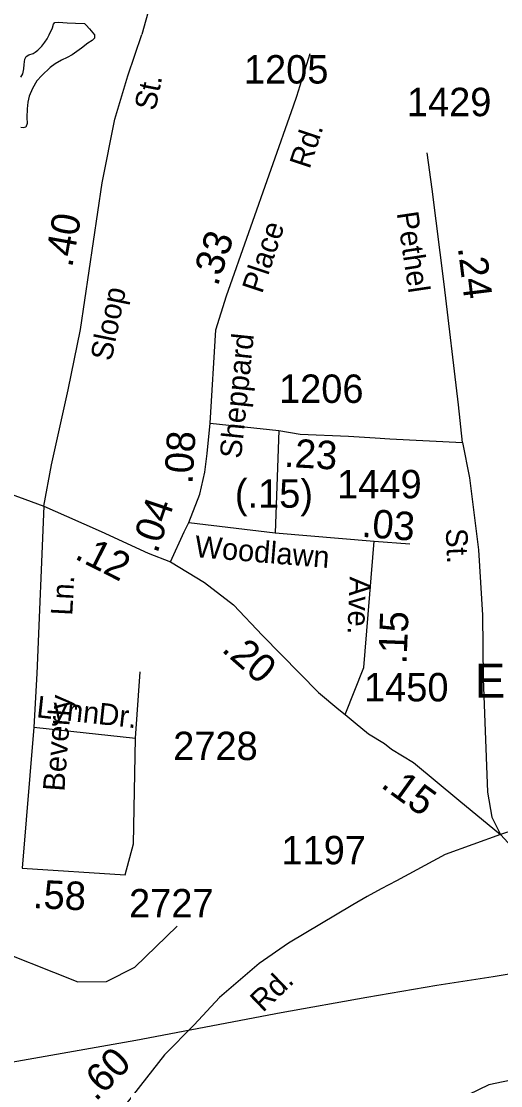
# Model space of a CAD drawing. Extents: x 1473865 to 1648260, y 639067 to 773536.
# Drawn here: x 1515215 to 1517323, y 658868 to 663549 of the extents above; entities that cross this region are included whole.
import ezdxf

# ---------------------------------------------------------------- set-up
doc = ezdxf.new("R2010")
doc.units = 0
for name, color, linetype in [('Exist Cultural Educational Facility High Label', 7, 'Continuous'), ('Exist Hydrographic Creek Single Shore', 7, 'Continuous'), ('Exist Hydrographic Misc Water Feature', 7, 'Continuous'), ('Exist Road Non-System Type 51', 7, 'Continuous'), ('Exist Road Non-System Type 51 Label', 7, 'Continuous'), ('Exist Road Primary NC Attributed', 7, 'Continuous'), ('Exist Road Primary NC Service Mileage Hundredths English Label', 7, 'Continuous'), ('Exist Road Secondary Mileage Hundredths English Label', 7, 'Continuous'), ('Exist Road Secondary Type 51 Attributed', 7, 'Continuous'), ('Exist Road Secondary Type 51 Label', 7, 'Continuous'), ('Exist Road Secondary Type 51 Number Label', 7, 'Continuous'), ('Exist Utilities Electrical Transmission Line', 7, 'Continuous')]:
    doc.layers.add(name, color=color, linetype=linetype)

msp = doc.modelspace()

# ---------------------------------------------------------------- linework, layer by layer
at = {"layer": 'Exist Hydrographic Creek Single Shore'}
for points in [[(1513059.8, 657683.1), (1513444.8, 658302.2), (1513995.9, 658826.2), (1514798.9, 659469.8), (1514915.9, 659503.5), (1515040.9, 659491.2), (1515463.9, 659325.1), (1515588.9, 659325.9), (1515714.9, 659389), (1515900.8, 659569)], [(1518414.9, 658510.6), (1518154, 658850.7), (1518045.9, 658908.6), (1517879.9, 658944.8), (1517487.9, 658916.6), (1517270.9, 658871.8), (1516720.6, 658604.8)]]:
    msp.add_lwpolyline(points, dxfattribs=at)
at = {"layer": 'Exist Hydrographic Misc Water Feature'}
for points in [[(1515213.1, 663303), (1515222, 663317.8), (1515225.7, 663340.3), (1515227.1, 663359.5), (1515230.8, 663383), (1515236.4, 663393.6), (1515248.4, 663400.8), (1515266.7, 663406.9), (1515276.5, 663413.1), (1515287.3, 663421.4), (1515305.9, 663440.3), (1515318.1, 663457.1), (1515328, 663472), (1515336.9, 663488.9), (1515352.5, 663519.6), (1515357.1, 663535.6), (1515362.7, 663543), (1515378.8, 663545.8), (1515417.3, 663542.9), (1515452.6, 663541.1), (1515492.3, 663539.1), (1515500.7, 663531.4), (1515514.3, 663516.1), (1515536.3, 663488.9), (1515537.2, 663481.4), (1515537, 663475), (1515526.1, 663464.5), (1515507.7, 663452.1), (1515479.4, 663431.2), (1515459.8, 663416.6), (1515438, 663402.1), (1515416.3, 663389.7), (1515391.5, 663378.5), (1515364.3, 663361.9), (1515341.5, 663345.3)], [(1515341.5, 663345.3), (1515305.5, 663310.7), (1515283.5, 663287.6), (1515263.5, 663252.7), (1515250, 663219.7), (1515243, 663193.1), (1515241.4, 663164.3), (1515239.4, 663125.7), (1515241.1, 663100), (1515234.3, 663084.1), (1515223.6, 663080), (1515212.9, 663082.4)]]:
    msp.add_lwpolyline(points, dxfattribs=at)
at = {"layer": 'Exist Road Non-System Type 51'}
for p, q in [((1515812.5, 663735.5), (1515745.3, 663491.6)), ((1516347.8, 661749.4), (1516331.5, 661299.3)), ((1515270.7, 660445), (1515717.5, 660396))]:
    msp.add_line(p, q, dxfattribs=at)
msp.add_lwpolyline([(1516412.1, 663177), (1516426.4, 663219.8), (1516485.4, 663406.9)], dxfattribs=at)
at = {"layer": 'Exist Road Primary NC Attributed'}
for points in [[(1514465.4, 661839), (1514730.4, 661658.6), (1514800.5, 661619.4), (1514914, 661572.1), (1515100.8, 661494.3), (1515313.8, 661416.3)], [(1515313.8, 661416.3), (1515413.7, 661372.1), (1515566.8, 661305.5), (1515773.3, 661210.2), (1515871.7, 661172.3)], [(1515871.7, 661172.3), (1516020.1, 661081.2), (1516148.6, 660983.2), (1516275.6, 660848.3), (1516521.9, 660596.6), (1516610.9, 660522), (1516639.6, 660499.9)], [(1516639.6, 660499.9), (1516683.6, 660464), (1516741.7, 660415.4), (1516811.6, 660372.8), (1516843.4, 660348), (1516939.5, 660289.8), (1517139.5, 660124.1), (1517322, 659973.4)], [(1517322, 659973.4), (1517372.8, 659917.9), (1517533.6, 659739), (1517698.1, 659538), (1517850.9, 659369.2), (1518029.3, 659166.1), (1518186.1, 658983.3), (1518321.2, 658818.8), (1518550.4, 658563.7), (1518711.1, 658376.8), (1518835, 658247.6), (1518996.1, 658082.7), (1519143.1, 657920), (1519304.2, 657755.1), (1519457.3, 657584.3), (1519612.5, 657431.5), (1519766.2, 657279.5), (1520094, 656941.3)]]:
    msp.add_lwpolyline(points, dxfattribs=at)
at = {"layer": 'Exist Road Secondary Type 51 Attributed'}
msp.add_line((1516766.4, 661263.2), (1516924.3, 661251), dxfattribs=at)
for points in [[(1515313.8, 661416.3), (1515347.3, 661598.3), (1515420.6, 661927.6), (1515474.6, 662192.9), (1515570.2, 662838.7), (1515626.5, 663118), (1515683.8, 663308.9), (1515745.3, 663491.6)], [(1516046.2, 661782), (1516070.7, 662192.5), (1516117.3, 662341.3), (1516412.1, 663177)], [(1517155.3, 661695.9), (1517137.4, 661862.7), (1517074.6, 662393), (1517021.8, 662810.6), (1516999.5, 662969.9)], [(1515951.9, 661344.7), (1515999.6, 661468.8), (1516021.8, 661566.8), (1516032.1, 661648.2), (1516046.2, 661782)], [(1516046.2, 661782), (1516347.8, 661749.4), (1516440.8, 661733.6), (1516653.3, 661724.9), (1516770.8, 661717), (1516836.4, 661712.7), (1517155.3, 661695.9)], [(1517155.3, 661695.9), (1517186.7, 661541.3), (1517226.3, 661224.2), (1517243.9, 660936.6), (1517246.5, 660658.6), (1517264.8, 660158.2), (1517285, 660048.6), (1517322, 659973.4)], [(1515313.8, 661416.3), (1515283.7, 660681.3), (1515270.7, 660445), (1515218.9, 659824.8)], [(1515871.7, 661172.3), (1515931.1, 661303.1), (1515951.9, 661344.7)], [(1515951.9, 661344.7), (1516331.5, 661299.3), (1516766.4, 661263.2)], [(1516639.6, 660499.9), (1516720.9, 660706.6), (1516766.4, 661263.2)], [(1515671.4, 659795.9), (1515708.9, 659931.5), (1515717.5, 660396), (1515737.7, 660687.4)], [(1518539.5, 660511.5), (1518260.6, 660354.8), (1518167.4, 660298.7), (1517436, 660010.1), (1517322, 659973.4)], [(1517322, 659973.4), (1517079.7, 659884.2), (1516864.8, 659768.9), (1516798, 659733.5), (1516736.4, 659700.7), (1516672.3, 659664), (1516390.6, 659494.9), (1516261.3, 659405), (1516087, 659255.7), (1515975.1, 659135.5), (1515845, 659003.6), (1515427.7, 658471.4), (1515309.4, 658328.4), (1515191.2, 658198.4), (1515089.5, 658102.3), (1514851.6, 657937.2)], [(1515218.9, 659824.8), (1515671.4, 659795.9)]]:
    msp.add_lwpolyline(points, dxfattribs=at)
at = {"layer": 'Exist Utilities Electrical Transmission Line'}
for p, q in [((1516732, 659247.9), (1516732, 659247.9)), ((1516732.1, 659256.5), (1516732.1, 659256.5))]:
    msp.add_line(p, q, dxfattribs=at)
msp.add_lwpolyline([(1523941.3, 660836.5), (1523344.8, 660915.2), (1522652.3, 660995.6), (1521997.7, 661073.4), (1521548.5, 661115.5), (1521313, 661141.7), (1521214.2, 661095.7), (1520911.4, 660937.1), (1520467.1, 660691.1), (1520148, 660516.9), (1519744, 660290.1), (1519354.5, 660085.2), (1519031.3, 659903.1), (1518714.2, 659728.8), (1518512.2, 659614.4), (1518366.6, 659529.1), (1518077.8, 659476.3), (1517660.6, 659407.7), (1517289.6, 659346.3), (1517042.9, 659308.9), (1516734.8, 659255.2), (1516358.4, 659188.2), (1515718.4, 659066.6), (1515170.8, 658969.8)], dxfattribs=at)

# ---------------------------------------------------------------- texts
at = {"layer": 'Exist Cultural Educational Facility High Label'}
msp.add_text('Elementary', height=150, rotation=0, dxfattribs=at).set_placement((1517209.5, 660573.9))
at = {"layer": 'Exist Road Non-System Type 51 Label'}
for s, p in [('Lynn', (1515278.9, 660488.6)), ('Dr.', (1515549.9, 660458.6))]:
    msp.add_text(s, height=95, rotation=353.6862, dxfattribs=at).set_placement(p)
at = {"layer": 'Exist Road Primary NC Service Mileage Hundredths English Label'}
for s, rotation, p in [('.12', 333.2157, (1515444.6, 661188)), ('.20', 318.7588, (1516091.3, 660781.7)), ('.15', 324.1638, (1516791.3, 660183.8))]:
    msp.add_text(s, height=125, rotation=rotation, dxfattribs=at).set_placement(p)
at = {"layer": 'Exist Road Secondary Mileage Hundredths English Label'}
for s, rotation, p in [('.40', 79.9412, (1515438.4, 662463.1)), ('.33', 71.653, (1516077.9, 662379.8)), ('.24', 277.1081, (1517134.4, 662553.4)), ('.08', 86.5007, (1515967.6, 661511.7)), ('.23', 356.7118, (1516368.8, 661590.2)), ('(.15)', 359.9116, (1516154, 661410)), ('.04', 71.211, (1515812.6, 661205.3)), ('.03', 355.5773, (1516709.1, 661282)), ('.15', 87.7103, (1516908.9, 660720.6)), ('.58', 357.3099, (1515264.3, 659649.6)), ('.60', 45.3767, (1515542.3, 658795.1))]:
    msp.add_text(s, height=125, rotation=rotation, dxfattribs=at).set_placement(p)
at = {"layer": 'Exist Road Secondary Type 51 Label'}
for s, rotation, p in [('St.', 78.6076, (1515804.6, 663152.1)), ('Rd.', 71.653, (1516482.3, 662895.8)), ('Pethel', 278.4735, (1516865.7, 662706.1)), ('Place', 71.653, (1516273.7, 662347.7)), ('Sloop', 78.4969, (1515611.2, 662051.2)), ('Sheppard', 84.0779, (1516181.5, 661623.4)), ('Woodlawn', 355.2554, (1515975.2, 661193.3)), ('St.', 272.3092, (1517081.5, 661317.8)), ('Ln.', 86.9834, (1515438.9, 660933.9)), ('Ave.', 267.7103, (1516659.3, 661107.4)), ('Beverly', 85.7283, (1515404.3, 660160)), ('Rd.', 43.8219, (1516277.2, 659187.5))]:
    msp.add_text(s, height=95, rotation=rotation, dxfattribs=at).set_placement(p)
at = {"layer": 'Exist Road Secondary Type 51 Number Label'}
for s, p in [('1205', (1516193.9, 663275.2)), ('1429', (1516910.6, 663131.7)), ('1206', (1516348.2, 661870.7)), ('1449', (1516603.9, 661451.2)), ('1450', (1516722, 660558.1)), ('2728', (1515882.8, 660299.9)), ('1197', (1516358.9, 659841.6)), ('2727', (1515688.7, 659607.9))]:
    msp.add_text(s, height=125, dxfattribs=at).set_placement(p)

doc.saveas('drawing.dxf')
